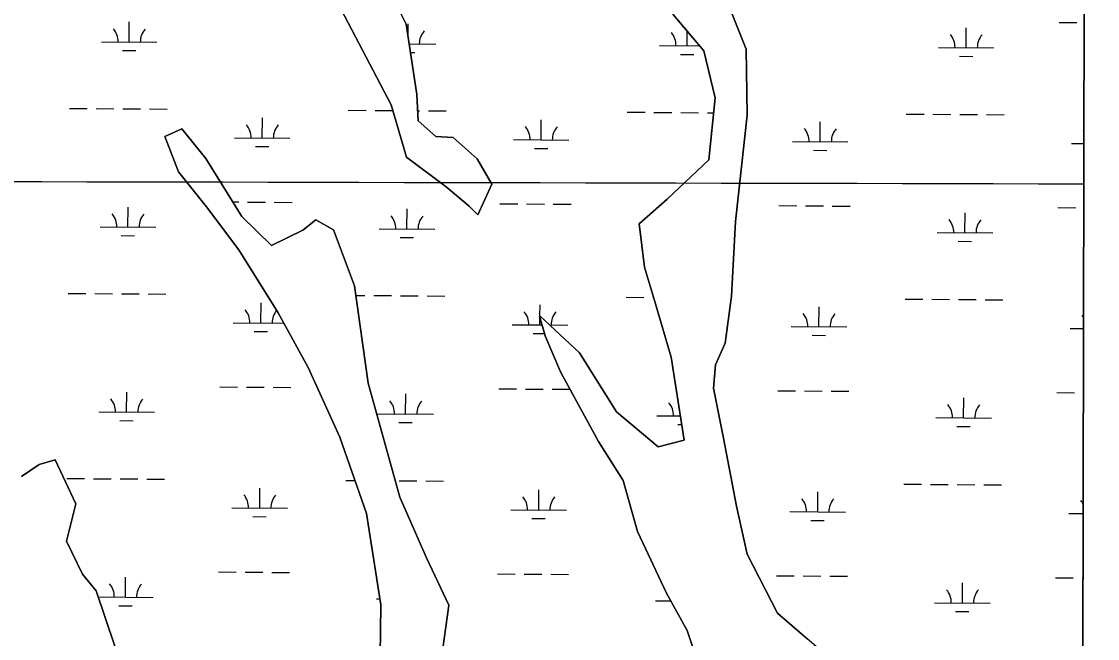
# Model space of a CAD drawing. Extents: x 3172231 to 3210228, y 940198 to 965780.
# Drawn here: x 3205892 to 3207828, y 950898 to 952007 of the extents above; entities that cross this region are included whole.
import ezdxf

# ---------------------------------------------------------------- set-up
doc = ezdxf.new("R2010")
doc.units = 0
for name, color, linetype in [('V-GRID-FRAM', 7, 'Continuous'), ('V-GRID-MAJR', 7, 'Continuous'), ('V-SITE-VEGE', 7, 'Continuous'), ('V-TOPO-SHOR', 7, 'Continuous'), ('V-WETL-SWMP', 7, 'Continuous')]:
    doc.layers.add(name, color=color, linetype=linetype)

msp = doc.modelspace()

# ---------------------------------------------------------------- linework, layer by layer
at = {"layer": 'V-GRID-FRAM'}
msp.add_lwpolyline([(3176539.592, 963919.479), (3207827.662, 963842.116), (3207790.623, 945652.442), (3176486.679, 945729.845), (3176539.592, 963919.479)], dxfattribs=at)
at = {"layer": 'V-GRID-MAJR'}
msp.add_spline([(3176504.317, 951793.007), (3181720.753, 951778.211), (3186937.193, 951764.175), (3192153.634, 951750.897), (3197370.077, 951738.379), (3202586.522, 951726.618), (3207802.969, 951715.617)], degree=3, dxfattribs=at)
at = {"layer": 'V-SITE-VEGE'}
for p, q in [((3207799.889, 950203.172), (3207807.677, 954027.499)), ((3206544.928, 952080.637), (3206584.176, 952002.695)), ((3207152.004, 952067.434), (3207195.755, 951957.598)), ((3206557.005, 951857.465), (3206460.769, 952041.418)), ((3207119.556, 951954.878), (3207063.92, 952020.461)), ((3206584.176, 952002.695), (3206602.964, 951875.886)), ((3207140.115, 951870.035), (3207119.556, 951954.878)), ((3207195.755, 951957.598), (3207197.48, 951838.648)), ((3206602.964, 951875.886), (3206605.831, 951828.451)), ((3207128.661, 951758.927), (3207140.115, 951870.035)), ((3206584.509, 951763.259), (3206557.005, 951857.465)), ((3206605.831, 951828.451), (3206637.561, 951800.303)), ((3207197.48, 951838.648), (3207176.291, 951647.516)), ((3206150.137, 951800.459), (3206180.525, 951814.297)), ((3206180.525, 951814.297), (3206223.789, 951761.213)), ((3206174.69, 951737.364), (3206150.137, 951800.459)), ((3206637.561, 951800.303), (3206668.647, 951798.589)), ((3206668.647, 951798.589), (3206711.987, 951760.277)), ((3206223.789, 951761.213), (3206288.559, 951656.712)), ((3206655.757, 951710.031), (3206584.509, 951763.259)), ((3206711.987, 951760.277), (3206738.187, 951715.053)), ((3207053.669, 951687.79), (3207128.661, 951758.927)), ((3206224.899, 951674.14), (3206174.69, 951737.364)), ((3206738.187, 951715.053), (3206713.03, 951659.986)), ((3206697.561, 951675.615), (3206655.757, 951710.031)), ((3206282.808, 951596.881), (3206224.899, 951674.14)), ((3206713.03, 951659.986), (3206697.561, 951675.615)), ((3207002.914, 951643.737), (3207053.669, 951687.79)), ((3206288.559, 951656.712), (3206341.93, 951604.354)), ((3206398.043, 951632.054), (3206421.46, 951650.59)), ((3206421.46, 951650.59), (3206453.241, 951632.549)), ((3207012.623, 951565.948), (3207002.914, 951643.737)), ((3207176.291, 951647.516), (3207169.392, 951513.841)), ((3206341.93, 951604.354), (3206398.043, 951632.054)), ((3206453.241, 951632.549), (3206490.82, 951532.074)), ((3206353.751, 951483.797), (3206282.808, 951596.881)), ((3207032.497, 951499.767), (3207012.623, 951565.948)), ((3206490.82, 951532.074), (3206515.58, 951357.034)), ((3207060.774, 951404.005), (3207032.497, 951499.767)), ((3207169.392, 951513.841), (3207158.074, 951429.162)), ((3206407.669, 951385.571), (3206353.751, 951483.797)), ((3206833.97, 951442.476), (3206824.043, 951477.509)), ((3206824.043, 951477.509), (3206824.82, 951477.505)), ((3206824.82, 951477.505), (3206896.004, 951411.842)), ((3206861.626, 951377.813), (3206833.97, 951442.476)), ((3207158.074, 951429.162), (3207140.775, 951390.381)), ((3206896.004, 951411.842), (3206962.32, 951305.779)), ((3207084.109, 951254.626), (3207060.774, 951404.005)), ((3206464.556, 951260.12), (3206407.669, 951385.571)), ((3207140.775, 951390.381), (3207136.675, 951348.422)), ((3206930.175, 951252.301), (3206861.626, 951377.813)), ((3206515.58, 951357.034), (3206572.84, 951152.287)), ((3207136.675, 951348.422), (3207154.871, 951258.152)), ((3206962.32, 951305.779), (3207037.404, 951242.426)), ((3206512.831, 951123.052), (3206464.556, 951260.12)), ((3206974.127, 951182.112), (3206930.175, 951252.301)), ((3207037.404, 951242.426), (3207084.109, 951254.626)), ((3207154.871, 951258.152), (3207178.345, 951135.981)), ((3205892.031, 951189.19), (3205924.015, 951210.792)), ((3205924.015, 951210.792), (3205952.822, 951219.197)), ((3205952.822, 951219.197), (3205989.735, 951140.493)), ((3207000.09, 951090.245), (3206974.127, 951182.112)), ((3206572.84, 951152.287), (3206620.483, 951043.209)), ((3205989.735, 951140.493), (3205973.065, 951072.943)), ((3207178.345, 951135.981), (3207197.341, 951049.594)), ((3206538.425, 950958.892), (3206512.831, 951123.052)), ((3205973.065, 951072.943), (3206001.526, 951013.717)), ((3207052.387, 950979.592), (3207000.09, 951090.245)), ((3206620.483, 951043.209), (3206660.474, 950958.27)), ((3207197.341, 951049.594), (3207251.994, 950943.588)), ((3206001.526, 951013.717), (3206026.251, 950984.05)), ((3206026.251, 950984.05), (3206059.949, 950884.372)), ((3207089.362, 950912.544), (3207052.387, 950979.592)), ((3206537.18, 950867.167), (3206538.425, 950958.892)), ((3206660.474, 950958.27), (3206646.75, 950858.833)), ((3207251.994, 950943.588), (3207304.625, 950898.231)), ((3207132.247, 950785.611), (3207089.362, 950912.544))]:
    msp.add_line(p, q, dxfattribs=at)
msp.add_lwpolyline([(3206544.928, 952080.637), (3206584.176, 952002.695), (3206602.964, 951875.886), (3206605.831, 951828.451), (3206637.561, 951800.303), (3206668.647, 951798.589), (3206711.987, 951760.277), (3206738.187, 951715.053), (3206713.03, 951659.986), (3206697.561, 951675.615), (3206655.757, 951710.031), (3206584.509, 951763.259), (3206557.005, 951857.465), (3206460.769, 952041.418)], dxfattribs=at)
at = {"layer": 'V-TOPO-SHOR'}
for p, q in [((3206544.928, 952080.637), (3206584.176, 952002.695)), ((3207152.004, 952067.434), (3207195.755, 951957.598)), ((3206557.005, 951857.465), (3206460.769, 952041.418)), ((3207119.556, 951954.878), (3207063.92, 952020.461)), ((3206584.176, 952002.695), (3206602.964, 951875.886)), ((3207140.115, 951870.035), (3207119.556, 951954.878)), ((3207195.755, 951957.598), (3207197.48, 951838.648)), ((3206602.964, 951875.886), (3206605.831, 951828.451)), ((3207128.661, 951758.927), (3207140.115, 951870.035)), ((3206584.509, 951763.259), (3206557.005, 951857.465)), ((3206605.831, 951828.451), (3206637.561, 951800.303)), ((3207197.48, 951838.648), (3207176.291, 951647.516)), ((3206150.137, 951800.459), (3206180.525, 951814.297)), ((3206180.525, 951814.297), (3206223.789, 951761.213)), ((3206174.69, 951737.364), (3206150.137, 951800.459)), ((3206637.561, 951800.303), (3206668.647, 951798.589)), ((3206668.647, 951798.589), (3206711.987, 951760.277)), ((3206223.789, 951761.213), (3206288.559, 951656.712)), ((3206655.757, 951710.031), (3206584.509, 951763.259)), ((3206711.987, 951760.277), (3206738.187, 951715.053)), ((3207053.669, 951687.79), (3207128.661, 951758.927)), ((3206224.899, 951674.14), (3206174.69, 951737.364)), ((3206697.561, 951675.615), (3206655.757, 951710.031)), ((3206282.808, 951596.881), (3206224.899, 951674.14)), ((3206713.03, 951659.986), (3206697.561, 951675.615)), ((3207002.914, 951643.737), (3207053.669, 951687.79)), ((3206288.559, 951656.712), (3206341.93, 951604.354)), ((3206398.043, 951632.054), (3206421.46, 951650.59)), ((3206421.46, 951650.59), (3206453.241, 951632.549)), ((3207012.623, 951565.948), (3207002.914, 951643.737)), ((3207176.291, 951647.516), (3207169.392, 951513.841)), ((3206341.93, 951604.354), (3206398.043, 951632.054)), ((3206453.241, 951632.549), (3206490.82, 951532.074)), ((3206353.751, 951483.797), (3206282.808, 951596.881)), ((3207032.497, 951499.767), (3207012.623, 951565.948)), ((3206490.82, 951532.074), (3206515.58, 951357.034)), ((3207060.774, 951404.005), (3207032.497, 951499.767)), ((3207169.392, 951513.841), (3207158.074, 951429.162)), ((3206407.669, 951385.571), (3206353.751, 951483.797)), ((3206833.97, 951442.476), (3206824.043, 951477.509)), ((3206824.043, 951477.509), (3206824.82, 951477.505)), ((3206824.82, 951477.505), (3206896.004, 951411.842)), ((3206861.626, 951377.813), (3206833.97, 951442.476)), ((3207158.074, 951429.162), (3207140.775, 951390.381)), ((3206896.004, 951411.842), (3206962.32, 951305.779)), ((3207084.109, 951254.626), (3207060.774, 951404.005)), ((3206464.556, 951260.12), (3206407.669, 951385.571)), ((3207140.775, 951390.381), (3207136.675, 951348.422)), ((3206930.175, 951252.301), (3206861.626, 951377.813)), ((3206515.58, 951357.034), (3206572.84, 951152.287)), ((3207136.675, 951348.422), (3207154.871, 951258.152)), ((3206962.32, 951305.779), (3207037.404, 951242.426)), ((3206512.831, 951123.052), (3206464.556, 951260.12)), ((3206974.127, 951182.112), (3206930.175, 951252.301)), ((3207037.404, 951242.426), (3207084.109, 951254.626)), ((3207154.871, 951258.152), (3207178.345, 951135.981)), ((3205892.031, 951189.19), (3205924.015, 951210.792)), ((3205924.015, 951210.792), (3205952.822, 951219.197)), ((3205952.822, 951219.197), (3205989.735, 951140.493)), ((3207000.09, 951090.245), (3206974.127, 951182.112)), ((3206572.84, 951152.287), (3206620.483, 951043.209)), ((3205989.735, 951140.493), (3205973.065, 951072.943)), ((3207178.345, 951135.981), (3207197.341, 951049.594)), ((3206538.425, 950958.892), (3206512.831, 951123.052)), ((3205973.065, 951072.943), (3206001.526, 951013.717)), ((3207052.387, 950979.592), (3207000.09, 951090.245)), ((3206620.483, 951043.209), (3206660.474, 950958.27)), ((3207197.341, 951049.594), (3207251.994, 950943.588)), ((3206001.526, 951013.717), (3206026.251, 950984.05)), ((3206026.251, 950984.05), (3206059.949, 950884.372)), ((3207089.362, 950912.544), (3207052.387, 950979.592)), ((3206537.18, 950867.167), (3206538.425, 950958.892)), ((3206660.474, 950958.27), (3206646.75, 950858.833)), ((3207251.994, 950943.588), (3207304.625, 950898.231)), ((3207132.247, 950785.611), (3207089.362, 950912.544))]:
    msp.add_line(p, q, dxfattribs=at)
msp.add_lwpolyline([(3206738.187, 951715.053), (3206715.567, 951665.54), (3206713.03, 951659.986)], dxfattribs=at)
at = {"layer": 'V-WETL-SWMP'}
for p, q in [((3207807.677, 954027.499), (3207799.889, 950203.176)), ((3206584.176, 952002.697), (3206544.927, 952080.637)), ((3207195.755, 951957.597), (3207152.004, 952067.433)), ((3206460.769, 952041.419), (3206557.004, 951857.464)), ((3207063.919, 952020.461), (3207119.556, 951954.877)), ((3206085.716, 951970.455), (3206085.961, 952006.454)), ((3206602.964, 951875.886), (3206584.176, 952002.697)), ((3206587.693, 951978.956), (3206587.857, 952003.037)), ((3207758.781, 952005.497), (3207790.781, 952005.279)), ((3207089.509, 951963.622), (3207089.689, 951990.084)), ((3207591.405, 951960.205), (3207591.65, 951996.204)), ((3206035.717, 951970.795), (3206135.715, 951970.114)), ((3206589.461, 951967.026), (3206637.611, 951966.698)), ((3207039.51, 951963.962), (3207112.269, 951963.467)), ((3206073.611, 951955.106), (3206097.611, 951954.942)), ((3206591.75, 951951.579), (3206599.507, 951951.526)), ((3207077.404, 951948.273), (3207101.403, 951948.109)), ((3207119.556, 951954.877), (3207140.113, 951870.036)), ((3207197.48, 951838.647), (3207195.755, 951957.597)), ((3207541.406, 951960.546), (3207641.404, 951959.865)), ((3207579.3, 951944.856), (3207603.3, 951944.693)), ((3206605.832, 951828.451), (3206602.964, 951875.886)), ((3207140.113, 951870.036), (3207128.662, 951758.927)), ((3205978.057, 951851.114), (3206010.056, 951850.896)), ((3206026.056, 951850.787), (3206058.055, 951850.569)), ((3206074.055, 951850.46), (3206106.054, 951850.242)), ((3206122.054, 951850.133), (3206154.053, 951849.916)), ((3206479.953, 951847.697), (3206511.953, 951847.479)), ((3206527.952, 951847.37), (3206559.952, 951847.153)), ((3206557.004, 951857.464), (3206584.509, 951763.259)), ((3206604.72, 951846.848), (3206607.951, 951846.826)), ((3206623.95, 951846.717), (3206655.949, 951846.499)), ((3206325.02, 951798.009), (3206325.265, 951834.008)), ((3206637.561, 951800.303), (3206605.832, 951828.451)), ((3206826.916, 951794.592), (3206827.161, 951830.591)), ((3206981.85, 951844.281), (3207013.849, 951844.063)), ((3207029.849, 951843.954), (3207061.848, 951843.736)), ((3207077.848, 951843.627), (3207109.847, 951843.409)), ((3207125.847, 951843.301), (3207137.35, 951843.222)), ((3207176.292, 951647.517), (3207197.48, 951838.647)), ((3207328.812, 951791.176), (3207329.057, 951827.175)), ((3207483.746, 951840.864), (3207515.746, 951840.646)), ((3207531.745, 951840.538), (3207563.744, 951840.32)), ((3207579.744, 951840.211), (3207611.743, 951839.993)), ((3207627.743, 951839.884), (3207659.742, 951839.666)), ((3206180.525, 951814.296), (3206150.136, 951800.458)), ((3206223.788, 951761.212), (3206180.525, 951814.296)), ((3206150.136, 951800.458), (3206174.691, 951737.364)), ((3206275.021, 951798.349), (3206375.019, 951797.668)), ((3206668.648, 951798.589), (3206637.561, 951800.303)), ((3206711.987, 951760.276), (3206668.648, 951798.589)), ((3206776.917, 951794.933), (3206876.915, 951794.252)), ((3207278.814, 951791.516), (3207378.811, 951790.835)), ((3207780.71, 951788.1), (3207803.117, 951787.947)), ((3206312.915, 951782.66), (3206336.914, 951782.496)), ((3206814.811, 951779.243), (3206838.811, 951779.08)), ((3207316.708, 951775.827), (3207340.707, 951775.663)), ((3206288.556, 951656.711), (3206223.788, 951761.212)), ((3206584.509, 951763.259), (3206655.758, 951710.032)), ((3206738.187, 951715.053), (3206711.987, 951760.276)), ((3207128.662, 951758.927), (3207053.67, 951687.789)), ((3206174.691, 951737.364), (3206224.899, 951674.139)), ((3206713.03, 951659.987), (3206738.187, 951715.053)), ((3206655.758, 951710.032), (3206697.561, 951675.614)), ((3206083.451, 951637.787), (3206083.697, 951673.786)), ((3206224.899, 951674.139), (3206282.809, 951596.881)), ((3206272.304, 951682.933), (3206282.827, 951682.861)), ((3206298.827, 951682.752), (3206330.826, 951682.534)), ((3206346.825, 951682.426), (3206378.825, 951682.208)), ((3206697.561, 951675.614), (3206713.03, 951659.987)), ((3206752.724, 951679.663), (3206784.723, 951679.445)), ((3206800.723, 951679.336), (3206832.722, 951679.118)), ((3206848.722, 951679.009), (3206880.721, 951678.791)), ((3207053.67, 951687.789), (3207002.914, 951643.737)), ((3207254.62, 951676.246), (3207286.62, 951676.028)), ((3207302.619, 951675.919), (3207334.619, 951675.702)), ((3207350.618, 951675.593), (3207382.617, 951675.375)), ((3207756.517, 951672.83), (3207788.516, 951672.612)), ((3206341.929, 951604.354), (3206288.556, 951656.711)), ((3206585.348, 951634.371), (3206585.593, 951670.37)), ((3207589.141, 951627.538), (3207589.386, 951663.537)), ((3206033.453, 951638.128), (3206133.45, 951637.447)), ((3206421.459, 951650.591), (3206398.043, 951632.053)), ((3206453.24, 951632.549), (3206421.459, 951650.591)), ((3206535.349, 951634.711), (3206635.347, 951634.03)), ((3207002.914, 951643.737), (3207012.623, 951565.948)), ((3207169.391, 951513.84), (3207176.292, 951647.517)), ((3206071.347, 951622.438), (3206095.346, 951622.275)), ((3206398.043, 951632.053), (3206341.929, 951604.354)), ((3206490.82, 951532.074), (3206453.24, 951632.549)), ((3206573.243, 951619.022), (3206597.243, 951618.859)), ((3207539.142, 951627.878), (3207639.139, 951627.198)), ((3206282.809, 951596.881), (3206353.752, 951483.797)), ((3207577.036, 951612.189), (3207601.035, 951612.026)), ((3207012.623, 951565.948), (3207032.498, 951499.768)), ((3205975.793, 951518.446), (3206007.792, 951518.229)), ((3206023.792, 951518.12), (3206055.791, 951517.902)), ((3206071.79, 951517.793), (3206103.79, 951517.575)), ((3206119.789, 951517.466), (3206151.789, 951517.248)), ((3206515.581, 951357.034), (3206490.82, 951532.074)), ((3206322.755, 951465.341), (3206323, 951501.341)), ((3206493.246, 951514.924), (3206509.688, 951514.812)), ((3206525.688, 951514.703), (3206557.687, 951514.485)), ((3206573.687, 951514.376), (3206605.686, 951514.159)), ((3206621.686, 951514.05), (3206653.685, 951513.832)), ((3206824.758, 951477.506), (3206824.897, 951497.924)), ((3206979.585, 951511.613), (3207011.585, 951511.396)), ((3207027.584, 951511.287), (3207029.042, 951511.277)), ((3207032.498, 951499.768), (3207060.773, 951404.005)), ((3207158.075, 951429.162), (3207169.391, 951513.84)), ((3207481.482, 951508.197), (3207513.481, 951507.979)), ((3207529.481, 951507.87), (3207561.48, 951507.652)), ((3207577.48, 951507.543), (3207609.479, 951507.326)), ((3207625.478, 951507.217), (3207657.478, 951506.999)), ((3206353.752, 951483.797), (3206407.668, 951385.571)), ((3207326.548, 951458.508), (3207326.793, 951494.508)), ((3206272.756, 951465.682), (3206364.036, 951465.06)), ((3206774.653, 951462.265), (3206828.467, 951461.899)), ((3206824.82, 951477.506), (3206824.043, 951477.51)), ((3206824.043, 951477.51), (3206833.97, 951442.477)), ((3206824.652, 951461.925), (3206824.741, 951475.047)), ((3206896.005, 951411.842), (3206824.82, 951477.506)), ((3206841.838, 951461.808), (3206874.65, 951461.585)), ((3206310.65, 951449.992), (3206334.65, 951449.829)), ((3206812.547, 951446.576), (3206832.848, 951446.438)), ((3206833.97, 951442.477), (3206861.627, 951377.812)), ((3207276.549, 951458.849), (3207376.547, 951458.168)), ((3207314.443, 951443.159), (3207338.443, 951442.996)), ((3207778.445, 951455.432), (3207802.439, 951455.269)), ((3207140.775, 951390.381), (3207158.075, 951429.162)), ((3206962.32, 951305.778), (3206896.005, 951411.842)), ((3207060.773, 951404.005), (3207084.11, 951254.626)), ((3206407.668, 951385.571), (3206464.555, 951260.12)), ((3207136.674, 951348.422), (3207140.775, 951390.381)), ((3206861.627, 951377.812), (3206930.174, 951252.302)), ((3206248.563, 951350.412), (3206280.562, 951350.194)), ((3206296.562, 951350.085), (3206328.561, 951349.867)), ((3206344.561, 951349.758), (3206376.56, 951349.54)), ((3206572.84, 951152.287), (3206515.581, 951357.034)), ((3206750.459, 951346.995), (3206782.459, 951346.777)), ((3206798.458, 951346.669), (3206830.458, 951346.451)), ((3206846.457, 951346.342), (3206878.457, 951346.124)), ((3207154.871, 951258.152), (3207136.674, 951348.422)), ((3207252.356, 951343.579), (3207284.355, 951343.361)), ((3207300.355, 951343.252), (3207332.354, 951343.034)), ((3207348.354, 951342.925), (3207380.353, 951342.708)), ((3206081.187, 951305.12), (3206081.432, 951341.119)), ((3206583.083, 951301.704), (3206583.328, 951337.703)), ((3207586.876, 951294.871), (3207587.121, 951330.87)), ((3207754.252, 951340.162), (3207786.251, 951339.944)), ((3206031.188, 951305.46), (3206131.186, 951304.78)), ((3207037.404, 951242.426), (3206962.32, 951305.778)), ((3206069.082, 951289.771), (3206093.082, 951289.608)), ((3206533.084, 951302.044), (3206633.082, 951301.363)), ((3206570.979, 951286.355), (3206594.978, 951286.191)), ((3207034.981, 951298.627), (3207077.281, 951298.339)), ((3207536.877, 951295.211), (3207636.875, 951294.53)), ((3207072.875, 951282.938), (3207079.694, 951282.892)), ((3207574.771, 951279.522), (3207598.771, 951279.358)), ((3206464.555, 951260.12), (3206512.832, 951123.052)), ((3206930.174, 951252.302), (3206974.127, 951182.112)), ((3207084.11, 951254.626), (3207037.404, 951242.426)), ((3207178.346, 951135.981), (3207154.871, 951258.152)), ((3205924.015, 951210.793), (3205892.032, 951189.189)), ((3205952.822, 951219.197), (3205924.015, 951210.793)), ((3205989.735, 951140.492), (3205952.822, 951219.197)), ((3205973.528, 951185.779), (3206005.527, 951185.561)), ((3206021.527, 951185.452), (3206053.526, 951185.235)), ((3206069.526, 951185.126), (3206101.525, 951184.908)), ((3206117.525, 951184.799), (3206149.524, 951184.581)), ((3206320.491, 951132.674), (3206320.736, 951168.673)), ((3206475.424, 951182.363), (3206491.982, 951182.25)), ((3206571.422, 951181.709), (3206603.422, 951181.491)), ((3206619.421, 951181.382), (3206651.42, 951181.165)), ((3206974.127, 951182.112), (3207000.09, 951090.248)), ((3207479.217, 951175.53), (3207511.216, 951175.312)), ((3207527.216, 951175.203), (3207559.215, 951174.985)), ((3207575.215, 951174.876), (3207607.214, 951174.658)), ((3207623.214, 951174.549), (3207655.213, 951174.332)), ((3206620.482, 951043.209), (3206572.84, 951152.287)), ((3206822.387, 951129.258), (3206822.632, 951165.257)), ((3207324.283, 951125.841), (3207324.528, 951161.84)), ((3205973.065, 951072.944), (3205989.735, 951140.492)), ((3206270.492, 951133.014), (3206370.489, 951132.334)), ((3207197.34, 951049.594), (3207178.346, 951135.981)), ((3206308.386, 951117.325), (3206332.385, 951117.162)), ((3206512.832, 951123.052), (3206538.425, 950958.892)), ((3206772.388, 951129.598), (3206872.386, 951128.917)), ((3206810.282, 951113.909), (3206834.282, 951113.745)), ((3207274.285, 951126.181), (3207374.282, 951125.501)), ((3207776.181, 951122.765), (3207801.762, 951122.591)), ((3207312.179, 951110.492), (3207336.178, 951110.329)), ((3206001.526, 951013.717), (3205973.065, 951072.944)), ((3207000.09, 951090.248), (3207052.388, 950979.591)), ((3206660.473, 950958.269), (3206620.482, 951043.209)), ((3207251.994, 950943.59), (3207197.34, 951049.594)), ((3206246.299, 951017.744), (3206278.298, 951017.527)), ((3206294.297, 951017.418), (3206326.297, 951017.2)), ((3206342.296, 951017.091), (3206374.296, 951016.873)), ((3206748.195, 951014.328), (3206780.194, 951014.11)), ((3206796.194, 951014.001), (3206828.193, 951013.783)), ((3206026.252, 950984.05), (3206001.526, 951013.717)), ((3206078.922, 950972.453), (3206079.167, 951008.452)), ((3206844.193, 951013.675), (3206876.192, 951013.457)), ((3207250.091, 951010.912), (3207282.091, 951010.694)), ((3207298.09, 951010.585), (3207330.089, 951010.367)), ((3207346.089, 951010.258), (3207378.088, 951010.04)), ((3207584.612, 950962.203), (3207584.857, 950998.202)), ((3207751.988, 951007.495), (3207783.987, 951007.277)), ((3207799.987, 951007.168), (3207801.527, 951007.158)), ((3206059.948, 950884.372), (3206026.252, 950984.05)), ((3207052.388, 950979.591), (3207089.361, 950912.546)), ((3206030.06, 950972.785), (3206128.921, 950972.112)), ((3206066.818, 950957.104), (3206090.817, 950956.94)), ((3206530.82, 950969.377), (3206536.797, 950969.336)), ((3206538.425, 950958.892), (3206537.18, 950867.166)), ((3206646.75, 950858.833), (3206660.473, 950958.269)), ((3207032.716, 950965.96), (3207060.007, 950965.774)), ((3207534.613, 950962.544), (3207634.61, 950961.863)), ((3207304.625, 950898.232), (3207251.994, 950943.59)), ((3207572.507, 950946.854), (3207596.506, 950946.691)), ((3207089.361, 950912.546), (3207132.247, 950785.612)), ((3207389.768, 950825.5), (3207304.625, 950898.232))]:
    msp.add_line(p, q, dxfattribs=at)
for centre, start, end in [((3206030.478, 951971.305), 358.838165, 40.381824), ((3206140.961, 951970.553), 138.838162, 180.381821), ((3206642.857, 951967.137), 138.838162, 180.381821), ((3207034.27, 951964.472), 358.838165, 40.381824), ((3207536.167, 951961.056), 358.838165, 40.381824), ((3207646.65, 951960.304), 138.838162, 180.381821), ((3207144.754, 951963.72), 175.338562, 180.381821), ((3206269.781, 951798.86), 358.838165, 40.381824), ((3206380.265, 951798.107), 138.838162, 180.381821), ((3206771.678, 951795.443), 358.838165, 40.381824), ((3206882.161, 951794.691), 138.838162, 180.381821), ((3207273.574, 951792.027), 358.838165, 40.381824), ((3207384.057, 951791.274), 138.838162, 180.381821), ((3207775.47, 951788.61), 38.21746, 40.381824), ((3206028.213, 951638.638), 358.838165, 40.381824), ((3206138.696, 951637.886), 138.838162, 180.381821), ((3206530.109, 951635.222), 358.838165, 40.381824), ((3206640.593, 951634.47), 138.838162, 180.381821), ((3207533.902, 951628.389), 358.838165, 40.381824), ((3207644.385, 951627.637), 138.838162, 180.381821), ((3206267.517, 951466.192), 358.838165, 40.381824), ((3206378, 951465.44), 139.920163, 180.381821), ((3206769.413, 951462.776), 358.838165, 40.381824), ((3206879.896, 951462.024), 138.838162, 180.381821), ((3207271.309, 951459.359), 358.838165, 40.381824), ((3207381.793, 951458.607), 138.838162, 180.381821), ((3207773.206, 951455.943), 33.842461, 40.381824), ((3206025.949, 951305.971), 358.838165, 40.381824), ((3206136.432, 951305.219), 138.838162, 180.381821), ((3206527.845, 951302.554), 358.838165, 40.381824), ((3206638.328, 951301.802), 138.838162, 180.381821), ((3207029.741, 951299.138), 358.838165, 40.381824), ((3207531.638, 951295.721), 358.838165, 40.381824), ((3207642.121, 951294.969), 138.838162, 180.381821), ((3206265.252, 951133.525), 358.838165, 40.381824), ((3206375.736, 951132.773), 138.838162, 180.381821), ((3206767.149, 951130.108), 358.838165, 40.381824), ((3206877.632, 951129.356), 138.838162, 180.381821), ((3207269.045, 951126.692), 358.838165, 40.381824), ((3207379.528, 951125.94), 138.838162, 180.381821), ((3207770.941, 951123.275), 28.901557, 40.381824), ((3206023.684, 950973.304), 358.838165, 40.381824), ((3206134.167, 950972.551), 138.838162, 180.381821), ((3207529.373, 950963.054), 358.838165, 40.381824), ((3207639.856, 950962.302), 138.838162, 180.381821)]:
    msp.add_arc(centre, 35.246, start, end, dxfattribs=at)

doc.saveas('drawing.dxf')
